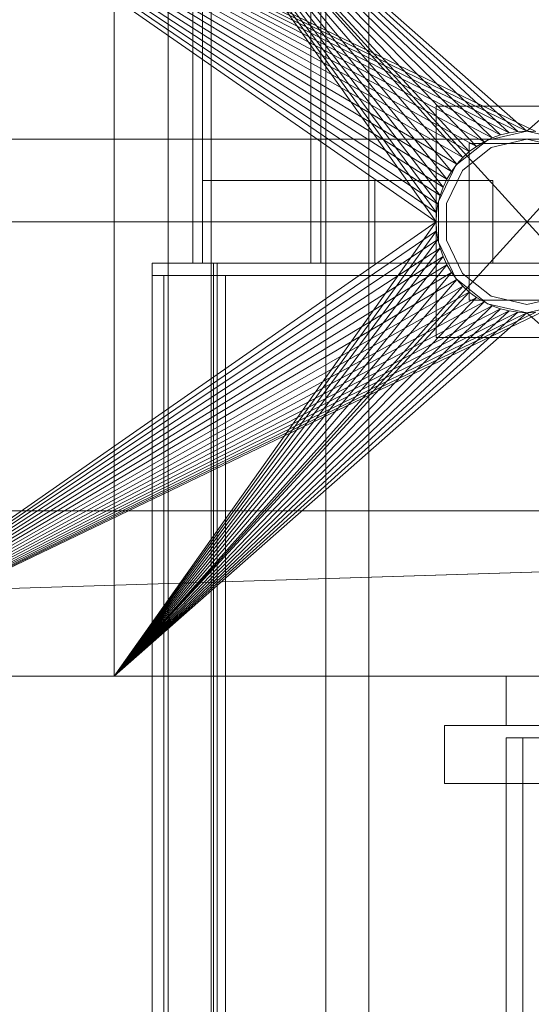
# Model space of a CAD drawing. Header units: millimetres. Extents: x -3490 to 61924, y -72580 to 6847.
# Tile 562 of 656: x 23927 to 24051, y -17870 to -17631. Entities that reach past the tile are written whole.
import ezdxf

# ---------------------------------------------------------------- set-up
doc = ezdxf.new("R2010")
doc.units = ezdxf.units.MM
doc.layers.add('superior_briquetadora', color=7, linetype='Continuous', lineweight=0)
doc.layers.add('superior_C02', color=7, linetype='Continuous', lineweight=0)

msp = doc.modelspace()

# ---------------------------------------------------------------- linework, layer by layer
at = {"layer": 'superior_briquetadora'}
for p, q in [((23870.067, -17570), (24028.067, -17680)), ((24028.173, -17677.844), (23870.067, -17570)), ((24028.49, -17675.708), (23870.067, -17570)), ((24029.015, -17673.614), (23870.067, -17570)), ((24029.742, -17671.581), (23870.067, -17570)), ((24030.665, -17669.629), (23870.067, -17570)), ((24031.775, -17667.777), (23870.067, -17570)), ((24033.061, -17666.043), (23870.067, -17570)), ((24034.511, -17664.444), (23870.067, -17570)), ((24036.111, -17662.994), (23870.067, -17570)), ((24037.845, -17661.708), (23870.067, -17570)), ((24039.697, -17660.598), (23870.067, -17570)), ((24041.648, -17659.675), (23870.067, -17570)), ((24043.681, -17658.947), (23870.067, -17570)), ((24045.775, -17658.423), (23870.067, -17570)), ((24047.911, -17658.106), (23870.067, -17570)), ((24050.067, -17658), (23870.067, -17570)), ((24052.224, -17658.106), (23870.067, -17570)), ((23950.067, -17790), (23950.067, -17570)), ((23950.067, -17570), (24028.067, -17680)), ((23950.067, -17570), (24039.697, -17660.598)), ((24037.845, -17661.708), (23950.067, -17570)), ((24036.111, -17662.994), (23950.067, -17570)), ((24034.511, -17664.444), (23950.067, -17570)), ((24033.061, -17666.043), (23950.067, -17570)), ((24031.775, -17667.777), (23950.067, -17570)), ((24030.665, -17669.629), (23950.067, -17570)), ((24029.742, -17671.581), (23950.067, -17570)), ((24029.015, -17673.614), (23950.067, -17570)), ((24028.49, -17675.708), (23950.067, -17570)), ((24028.173, -17677.844), (23950.067, -17570)), ((23950.067, -17570), (24041.648, -17659.675)), ((23950.067, -17570), (24043.681, -17658.947)), ((23950.067, -17570), (24045.775, -17658.423)), ((23950.067, -17570), (24047.911, -17658.106)), ((23950.067, -17570), (24050.067, -17658)), ((23950.067, -17790), (24150.067, -17570)), ((23950.067, -17570), (24150.067, -17790)), ((24050.067, -17658), (24150.067, -17570)), ((24072.067, -17652), (24028.067, -17652)), ((24028.067, -17652), (24028.067, -17708)), ((24050.067, -17658), (24040.522, -17660.179)), ((24043.681, -17658.947), (24045.775, -17658.423)), ((24045.775, -17658.423), (24047.911, -17658.106)), ((24047.911, -17658.106), (24050.067, -17658)), ((24059.613, -17660.179), (24050.067, -17658)), ((24050.067, -17658), (24052.224, -17658.106)), ((23900.067, -17660), (25800.067, -17660)), ((24040.522, -17660.179), (24032.867, -17666.283)), ((24037.845, -17661.708), (24039.697, -17660.598)), ((24039.697, -17660.598), (24041.648, -17659.675)), ((24050.067, -17660), (24041.39, -17661.981)), ((24041.648, -17659.675), (24043.681, -17658.947)), ((24058.745, -17661.981), (24050.067, -17660)), ((24041.39, -17661.981), (24034.431, -17667.53)), ((24034.511, -17664.444), (24036.111, -17662.994)), ((24036.067, -17661), (24036.067, -17699)), ((24064.067, -17661), (24036.067, -17661)), ((24036.111, -17662.994), (24037.845, -17661.708)), ((24033.061, -17666.043), (24034.511, -17664.444)), ((24032.867, -17666.283), (24028.619, -17675.105)), ((24034.431, -17667.53), (24030.569, -17675.55)), ((24030.665, -17669.629), (24031.775, -17667.777)), ((24031.775, -17667.777), (24033.061, -17666.043)), ((24029.742, -17671.581), (24030.665, -17669.629)), ((24029.015, -17673.614), (24029.742, -17671.581)), ((24028.49, -17675.708), (24029.015, -17673.614)), ((24028.619, -17675.105), (24028.619, -17684.895)), ((24028.173, -17677.844), (24028.49, -17675.708)), ((24030.569, -17675.55), (24030.569, -17684.45)), ((24028.067, -17680), (24028.173, -17677.844)), ((25950.067, -17680), (23750.067, -17680)), ((24028.067, -17680), (23870.067, -17790)), ((24028.173, -17682.156), (23870.067, -17790)), ((23950.067, -17790), (24028.067, -17680)), ((23950.067, -17790), (24028.173, -17682.156)), ((24028.067, -17680), (24028.173, -17682.156)), ((24028.173, -17682.156), (24028.49, -17684.292)), ((24028.49, -17684.292), (23870.067, -17790)), ((23950.067, -17790), (24028.49, -17684.292)), ((24028.49, -17684.292), (24029.015, -17686.386)), ((24030.569, -17684.45), (24034.431, -17692.47)), ((24029.015, -17686.386), (23870.067, -17790)), ((23950.067, -17790), (24029.015, -17686.386)), ((24028.619, -17684.895), (24032.867, -17693.717)), ((24029.015, -17686.386), (24029.742, -17688.419)), ((24029.742, -17688.419), (23870.067, -17790)), ((23950.067, -17790), (24029.742, -17688.419)), ((24029.742, -17688.419), (24030.665, -17690.371)), ((24030.665, -17690.371), (23870.067, -17790)), ((23950.067, -17790), (24030.665, -17690.371)), ((24030.665, -17690.371), (24031.775, -17692.223)), ((24031.775, -17692.223), (23870.067, -17790)), ((24033.061, -17693.957), (23870.067, -17790)), ((23950.067, -17790), (24031.775, -17692.223)), ((23950.067, -17790), (24033.061, -17693.957)), ((24031.775, -17692.223), (24033.061, -17693.957)), ((24032.867, -17693.717), (24040.522, -17699.821)), ((24033.061, -17693.957), (24034.511, -17695.556)), ((24034.431, -17692.47), (24041.39, -17698.019)), ((24034.511, -17695.556), (23870.067, -17790)), ((23950.067, -17790), (24034.511, -17695.556)), ((24034.511, -17695.556), (24036.111, -17697.006)), ((24036.111, -17697.006), (23870.067, -17790)), ((24037.845, -17698.292), (23870.067, -17790)), ((24036.111, -17697.006), (23950.067, -17790)), ((24037.845, -17698.292), (23950.067, -17790)), ((24036.111, -17697.006), (24037.845, -17698.292)), ((24037.845, -17698.292), (24039.697, -17699.402)), ((24041.39, -17698.019), (24050.067, -17700)), ((24050.067, -17700), (24058.745, -17698.019)), ((24039.697, -17699.402), (23870.067, -17790)), ((24041.648, -17700.325), (23870.067, -17790)), ((24043.681, -17701.053), (23870.067, -17790)), ((24039.697, -17699.402), (23950.067, -17790)), ((24041.648, -17700.325), (23950.067, -17790)), ((24043.681, -17701.053), (23950.067, -17790)), ((24036.067, -17699), (24064.067, -17699)), ((24039.697, -17699.402), (24041.648, -17700.325)), ((24040.522, -17699.821), (24050.067, -17702)), ((24041.648, -17700.325), (24043.681, -17701.053)), ((24043.681, -17701.053), (24045.775, -17701.577)), ((24050.067, -17702), (24059.613, -17699.821)), ((24054.359, -17701.577), (23870.067, -17790)), ((24045.775, -17701.577), (23870.067, -17790)), ((24052.224, -17701.894), (23870.067, -17790)), ((24047.911, -17701.894), (23870.067, -17790)), ((24050.067, -17702), (23870.067, -17790)), ((24045.775, -17701.577), (23950.067, -17790)), ((24047.911, -17701.894), (23950.067, -17790)), ((24050.067, -17702), (23950.067, -17790)), ((24045.775, -17701.577), (24047.911, -17701.894)), ((24047.911, -17701.894), (24050.067, -17702)), ((24050.067, -17702), (24052.224, -17701.894)), ((24050.067, -17702), (24150.067, -17790)), ((24028.067, -17708), (24072.067, -17708)), ((23750.067, -17790), (24150.067, -17790)), ((23870.067, -17790), (24150.067, -17790)), ((24350.067, -17790), (23870.067, -17790)), ((23870.067, -17790), (23950.067, -17790)), ((25830.067, -17790), (23870.067, -17790)), ((23950.067, -17790), (23879.479, -17790)), ((23950.067, -17790), (23880.462, -17790)), ((23950.067, -17790), (23886.973, -17790)), ((23886.973, -17790), (23929.237, -17790)), ((23900.067, -17790), (24150.067, -17790)), ((24150.067, -17790), (23929.237, -17790)), ((23929.237, -17790), (23954.067, -17790)), ((24150.067, -17790), (23950.067, -17790)), ((23954.067, -17790), (24230.067, -17790)), ((23954.067, -17790), (25456.734, -17790)), ((24045.067, -17790), (24047.543, -17790)), ((24045.067, -17790), (24045.067, -17802)), ((24047.543, -17790), (24054.48, -17790)), ((24030.067, -17816), (24030.067, -17802)), ((24110.067, -17802), (24030.067, -17802)), ((24047.543, -17802), (24045.067, -17802)), ((24054.48, -17802), (24047.543, -17802)), ((24045.067, -17805), (24045.067, -18195)), ((24049.067, -17805), (24045.067, -17805)), ((24045.067, -17805), (24135.067, -17805)), ((24049.067, -17805), (24049.067, -18195)), ((24139.067, -17805), (24049.067, -17805)), ((24110.067, -17816), (24030.067, -17816)), ((24045.067, -17816), (24047.543, -17816)), ((24045.067, -17816), (24045.067, -18194)), ((24047.543, -17816), (24054.48, -17816))]:
    msp.add_line(p, q, dxfattribs=at)
at = {"layer": 'superior_C02'}
for p, q in [((23963.136, -17550), (23963.136, -18450)), ((23969.109, -17550), (23969.109, -17690)), ((23971.493, -17690), (23971.493, -17550)), ((23973.568, -18450), (23973.568, -17550)), ((23997.745, -17690), (23997.745, -17550)), ((24000.129, -17550), (24000.129, -17690)), ((24001.318, -18450), (24001.318, -17550)), ((24011.75, -17550), (24011.75, -18450)), ((24000.129, -17670), (23971.493, -17670)), ((23971.493, -17670), (23971.493, -17690)), ((24013.22, -17670), (23971.493, -17670)), ((24000.129, -17690), (24000.129, -17670)), ((24041.857, -17670), (24000.129, -17670)), ((24013.22, -17690), (24013.22, -17670)), ((24013.22, -17670), (24041.857, -17670)), ((24041.857, -17670), (24041.857, -17690)), ((24379.243, -17690), (23959.241, -17690)), ((23959.241, -17690), (23959.241, -17693)), ((23974.144, -17690), (23959.241, -17690)), ((23969.109, -17690), (23997.745, -17690)), ((23969.109, -17690), (23971.493, -17690)), ((23971.493, -17690), (24000.129, -17690)), ((23971.493, -17690), (24013.22, -17690)), ((24394.146, -17690), (23974.144, -17690)), ((23974.144, -17690), (23974.144, -18310)), ((23975.038, -17690), (23974.144, -17690)), ((23974.144, -17693), (23974.144, -17690)), ((23975.038, -18310), (23975.038, -17690)), ((23975.038, -17690), (24395.04, -17690)), ((24000.129, -17690), (23997.745, -17690)), ((24041.857, -17690), (24000.129, -17690)), ((24041.857, -17690), (24013.22, -17690)), ((23959.241, -17693), (24379.243, -17693)), ((23959.241, -17693), (23974.144, -17693)), ((23962.105, -17693), (23959.241, -17693)), ((23959.241, -17693), (23959.241, -18307)), ((23962.105, -18307), (23962.105, -17693)), ((23977.008, -17693), (23962.105, -17693)), ((24394.146, -17693), (23974.144, -17693)), ((23974.144, -18307), (23974.144, -17693)), ((23974.144, -17693), (23977.008, -17693)), ((23977.008, -17693), (23977.008, -18307)), ((15575.415, -17750), (24634.01, -17750)), ((24635.508, -17750), (15576.913, -17750)), ((23830.921, -17771.702), (24524.933, -17750)), ((24526.711, -17750), (23832.7, -17771.702))]:
    msp.add_line(p, q, dxfattribs=at)

doc.saveas('drawing.dxf')
